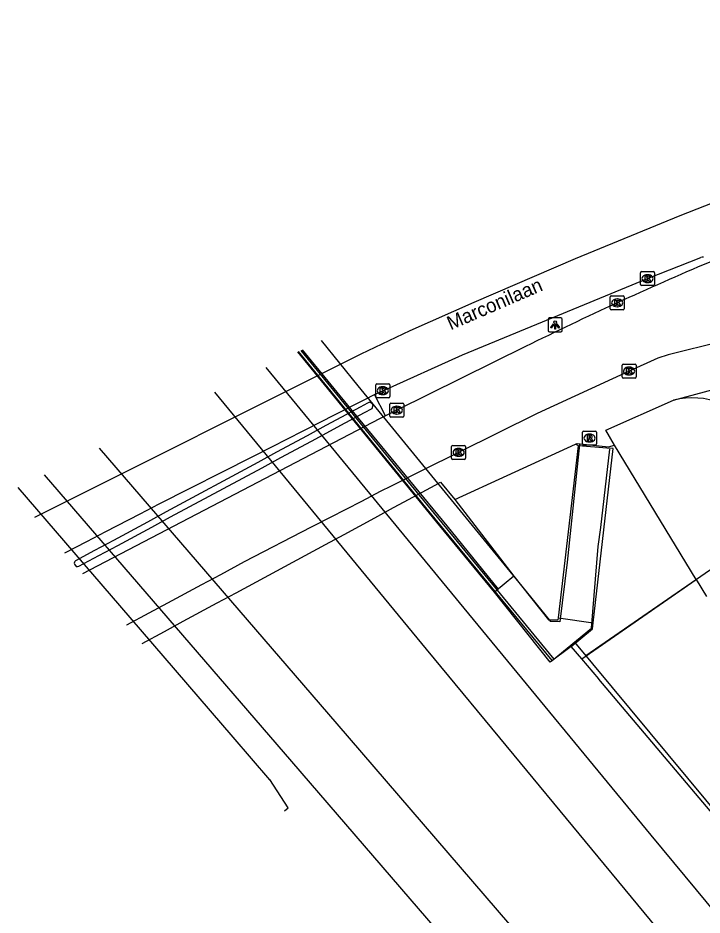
# Model space of a CAD drawing. Extents: x 159888 to 160757, y 384031 to 384746.
# Drawn here: x 159888.2 to 159937.3, y 384500.4 to 384564.8 of the extents above; entities that cross this region are included whole.
import ezdxf

# ---------------------------------------------------------------- set-up
doc = ezdxf.new("R2010")
doc.units = 0
for name, color, linetype in [('IMGEO_Geluidsscherm', 7, 'Continuous'), ('IMGEO_Grasland_overig', 7, 'Continuous'), ('IMGEO_Hek', 7, 'Continuous'), ('IMGEO_Kolk', 7, 'Continuous'), ('IMGEO_Lichtpunt', 7, 'Continuous'), ('IMGEO_Muur', 7, 'Continuous'), ('IMGEO_Openbare_ruimte_label', 7, 'Continuous'), ('IMGEO_Pijler', 7, 'Continuous'), ('IMGEO_Rijbaan_lokaal_open', 7, 'Continuous'), ('IMGEO_Rijbaan_regionaal_gesloten', 7, 'Continuous'), ('IMGEO_Rioolput', 7, 'Continuous'), ('IMGEO_Spoor', 7, 'Continuous'), ('IMGEO_Spoorbaan_halfverhard', 7, 'Continuous'), ('IMGEO_Struiken', 7, 'Continuous'), ('IMGEO_Terreindeel_open', 7, 'Continuous'), ('IMGEO_Verkeerseiland_gesloten', 7, 'Continuous'), ('IMGEO_Voetpad_gesloten', 7, 'Continuous'), ('IMGEO_Voetpad_op_trap', 7, 'Continuous'), ('IMGEO_Voetpad_open', 7, 'Continuous')]:
    doc.layers.add(name, color=color, linetype=linetype)

msp = doc.modelspace()

# ---------------------------------------------------------------- linework, layer by layer
at = {"layer": 'IMGEO_Geluidsscherm'}
for points in [[(159926.523, 384518.674), (159917.695, 384529.394), (159908.351, 384540.845)], [(159928.136, 384519.999), (159956.299, 384486.06), (159984.445, 384452.39), (159994.859, 384439.664), (160057.867, 384364.374), (160058.584, 384363.517), (160186.917, 384210.168), (160187.623, 384209.324), (160209.136, 384183.617), (160224.183, 384165.601), (160273.86, 384106.395), (160304.381, 384069.77), (160308.049, 384065.405), (160311.651, 384061.139)]]:
    msp.add_lwpolyline(points, dxfattribs=at)
at = {"layer": 'IMGEO_Grasland_overig'}
for points in [[(159919.553, 384530.237), (159923.77, 384524.731)], [(159923.77, 384524.731), (159926.26, 384521.6), (159926.954, 384521.603), (159926.974, 384521.744)]]:
    msp.add_lwpolyline(points, dxfattribs=at)
at = {"layer": 'IMGEO_Hek'}
for points in [[(159909.964, 384541.626), (159912.605, 384538.38), (159924.355, 384524.011), (159926.4, 384521.467)], [(159908.498, 384540.917), (159915.325, 384532.567), (159926.64, 384518.77)], [(159928.489, 384534.17), (159927.613, 384525.722), (159927.078, 384521.464), (159926.4, 384521.467)], [(159929.359, 384520.995), (159929.829, 384526.86), (159930.01, 384528.231), (159930.669, 384533.833)], [(160065.238, 384372.028), (160019.113, 384427.876), (160015.937, 384432.006), (160015.778, 384432.676), (159998.773, 384454.676), (159990.296, 384465.112), (159982.085, 384475.139), (159977.876, 384480.271), (159970.078, 384490.127), (159966.039, 384495.325), (159962.199, 384496.509), (159960.423, 384497.998), (159951.837, 384510.265), (159949.467, 384513.508), (159940.281, 384526.837), (159928.952, 384519.015)], [(159926.523, 384518.674), (159929.359, 384520.995)]]:
    msp.add_lwpolyline(points, dxfattribs=at)
at = {"layer": 'IMGEO_Kolk'}
for p, q in [((159932.867, 384545.647), (159932.867, 384546.499)), ((159932.942, 384546.573), (159933.794, 384546.573)), ((159933.355, 384546.353), (159933.38, 384546.353)), ((159933.868, 384546.499), (159933.868, 384545.647)), ((159933.794, 384545.573), (159932.942, 384545.573)), ((159933.378, 384545.793), (159933.353, 384545.793)), ((159930.691, 384543.907), (159930.691, 384544.759)), ((159930.766, 384544.833), (159931.618, 384544.833)), ((159931.692, 384544.759), (159931.692, 384543.907)), ((159931.202, 384544.053), (159931.177, 384544.053)), ((159931.179, 384544.613), (159931.204, 384544.613)), ((159931.618, 384543.833), (159930.766, 384543.833)), ((159931.541, 384539.017), (159931.541, 384539.869)), ((159931.616, 384539.943), (159932.468, 384539.943)), ((159932.029, 384539.723), (159932.054, 384539.723)), ((159932.542, 384539.869), (159932.542, 384539.017)), ((159932.468, 384538.943), (159931.616, 384538.943)), ((159932.052, 384539.163), (159932.027, 384539.163)), ((159913.883, 384537.606), (159913.883, 384538.458)), ((159913.958, 384538.532), (159914.81, 384538.532)), ((159914.371, 384538.312), (159914.396, 384538.312)), ((159914.884, 384538.458), (159914.884, 384537.606)), ((159914.394, 384537.752), (159914.369, 384537.752)), ((159914.81, 384537.532), (159913.958, 384537.532)), ((159914.888, 384536.214), (159914.888, 384537.066)), ((159914.963, 384537.14), (159915.815, 384537.14)), ((159915.889, 384537.066), (159915.889, 384536.214)), ((159915.399, 384536.36), (159915.374, 384536.36)), ((159915.376, 384536.92), (159915.401, 384536.92)), ((159915.815, 384536.14), (159914.963, 384536.14)), ((159919.321, 384533.183), (159919.321, 384534.035)), ((159919.396, 384534.109), (159920.248, 384534.109)), ((159919.809, 384533.889), (159919.834, 384533.889)), ((159920.322, 384534.035), (159920.322, 384533.183)), ((159920.248, 384533.109), (159919.396, 384533.109)), ((159919.832, 384533.329), (159919.807, 384533.329))]:
    msp.add_line(p, q, dxfattribs=at)
for points in [[(159932.867, 384545.647), (159932.867, 384546.499)], [(159932.942, 384546.573), (159933.794, 384546.573)], [(159933.188, 384546.273), (159933.311, 384546.273), (159933.311, 384546.122), (159933.441, 384546.273), (159933.605, 384546.273), (159933.459, 384546.122), (159933.612, 384545.873), (159933.46, 384545.873), (159933.375, 384546.037), (159933.311, 384545.97), (159933.311, 384545.873), (159933.188, 384545.873), (159933.188, 384546.273)], [(159933.868, 384546.499), (159933.868, 384545.647)], [(159933.794, 384545.573), (159932.942, 384545.573)], [(159930.691, 384543.907), (159930.691, 384544.759)], [(159930.766, 384544.833), (159931.618, 384544.833)], [(159931.692, 384544.759), (159931.692, 384543.907)], [(159931.012, 384544.533), (159931.135, 384544.533), (159931.135, 384544.382), (159931.265, 384544.533), (159931.429, 384544.533), (159931.283, 384544.382), (159931.436, 384544.133), (159931.284, 384544.133), (159931.199, 384544.297), (159931.135, 384544.23), (159931.135, 384544.133), (159931.012, 384544.133), (159931.012, 384544.533)], [(159931.618, 384543.833), (159930.766, 384543.833)], [(159931.541, 384539.017), (159931.541, 384539.869)], [(159931.616, 384539.943), (159932.468, 384539.943)], [(159931.862, 384539.643), (159931.985, 384539.643), (159931.985, 384539.492), (159932.115, 384539.643), (159932.279, 384539.643), (159932.133, 384539.492), (159932.286, 384539.243), (159932.134, 384539.243), (159932.049, 384539.407), (159931.985, 384539.34), (159931.985, 384539.243), (159931.862, 384539.243), (159931.862, 384539.643)], [(159932.542, 384539.869), (159932.542, 384539.017)], [(159932.468, 384538.943), (159931.616, 384538.943)], [(159913.883, 384537.606), (159913.883, 384538.458)], [(159913.958, 384538.532), (159914.81, 384538.532)], [(159914.884, 384538.458), (159914.884, 384537.606)], [(159914.204, 384538.232), (159914.327, 384538.232), (159914.327, 384538.081), (159914.457, 384538.232), (159914.621, 384538.232), (159914.475, 384538.081), (159914.628, 384537.832), (159914.476, 384537.832), (159914.391, 384537.996), (159914.327, 384537.929), (159914.327, 384537.832), (159914.204, 384537.832), (159914.204, 384538.232)], [(159914.81, 384537.532), (159913.958, 384537.532)], [(159914.888, 384536.214), (159914.888, 384537.066)], [(159914.963, 384537.14), (159915.815, 384537.14)], [(159915.889, 384537.066), (159915.889, 384536.214)], [(159915.209, 384536.84), (159915.332, 384536.84), (159915.332, 384536.689), (159915.462, 384536.84), (159915.626, 384536.84), (159915.48, 384536.689), (159915.633, 384536.44), (159915.481, 384536.44), (159915.396, 384536.604), (159915.332, 384536.537), (159915.332, 384536.44), (159915.209, 384536.44), (159915.209, 384536.84)], [(159915.815, 384536.14), (159914.963, 384536.14)], [(159919.321, 384533.183), (159919.321, 384534.035)], [(159919.396, 384534.109), (159920.248, 384534.109)], [(159919.642, 384533.809), (159919.765, 384533.809), (159919.765, 384533.658), (159919.895, 384533.809), (159920.059, 384533.809), (159919.913, 384533.658), (159920.066, 384533.409), (159919.914, 384533.409), (159919.829, 384533.573), (159919.765, 384533.506), (159919.765, 384533.409), (159919.642, 384533.409), (159919.642, 384533.809)], [(159920.322, 384534.035), (159920.322, 384533.183)], [(159920.248, 384533.109), (159919.396, 384533.109)]]:
    msp.add_lwpolyline(points, dxfattribs=at)
for centre, start, end in [((159932.944, 384546.497), 91.55205, 178.44795), ((159932.944, 384546.497), 91.55205, 178.44795), ((159933.792, 384546.497), 1.55205, 88.44795), ((159933.792, 384546.497), 1.55205, 88.44795), ((159932.944, 384545.649), 181.55205, 268.44795), ((159932.944, 384545.649), 181.55205, 268.44795), ((159933.792, 384545.649), 271.55205, 358.44795), ((159933.792, 384545.649), 271.55205, 358.44795), ((159930.768, 384544.757), 91.55205, 178.44795), ((159930.768, 384544.757), 91.55205, 178.44795), ((159931.616, 384544.757), 1.55205, 88.44795), ((159931.616, 384544.757), 1.55205, 88.44795), ((159930.768, 384543.909), 181.55205, 268.44795), ((159930.768, 384543.909), 181.55205, 268.44795), ((159931.616, 384543.909), 271.55205, 358.44795), ((159931.616, 384543.909), 271.55205, 358.44795), ((159931.618, 384539.867), 91.55205, 178.44795), ((159931.618, 384539.867), 91.55205, 178.44795), ((159932.466, 384539.867), 1.55205, 88.44795), ((159932.466, 384539.867), 1.55205, 88.44795), ((159931.618, 384539.019), 181.55205, 268.44795), ((159931.618, 384539.019), 181.55205, 268.44795), ((159932.466, 384539.019), 271.55205, 358.44795), ((159932.466, 384539.019), 271.55205, 358.44795), ((159913.96, 384538.456), 91.55205, 178.44795), ((159913.96, 384538.456), 91.55205, 178.44795), ((159914.808, 384538.456), 1.55205, 88.44795), ((159914.808, 384538.456), 1.55205, 88.44795), ((159913.96, 384537.608), 181.55205, 268.44795), ((159913.96, 384537.608), 181.55205, 268.44795), ((159914.808, 384537.608), 271.55205, 358.44795), ((159914.808, 384537.608), 271.55205, 358.44795), ((159914.965, 384537.064), 91.55205, 178.44795), ((159914.965, 384537.064), 91.55205, 178.44795), ((159915.813, 384537.064), 1.55205, 88.44795), ((159915.813, 384537.064), 1.55205, 88.44795), ((159914.965, 384536.216), 181.55205, 268.44795), ((159914.965, 384536.216), 181.55205, 268.44795), ((159915.813, 384536.216), 271.55205, 358.44795), ((159915.813, 384536.216), 271.55205, 358.44795), ((159919.398, 384534.033), 91.55205, 178.44795), ((159919.398, 384534.033), 91.55205, 178.44795), ((159920.246, 384534.033), 1.55205, 88.44795), ((159920.246, 384534.033), 1.55205, 88.44795), ((159919.398, 384533.185), 181.55205, 268.44795), ((159919.398, 384533.185), 181.55205, 268.44795), ((159920.246, 384533.185), 271.55205, 358.44795), ((159920.246, 384533.185), 271.55205, 358.44795)]:
    msp.add_arc(centre, 0.0765, start, end, dxfattribs=at)
for centre, major_axis, ratio, start_param, end_param in [((159933.354, 384546.073), (-0.387, 0.002), 0.722429, 4.712389, 7.853982), ((159933.379, 384546.073), (-0.39, 0.002), 0.717154, 1.570796, 4.712389), ((159931.178, 384544.333), (-0.387, 0.002), 0.722429, 4.712389, 7.853982), ((159931.203, 384544.333), (-0.39, 0.002), 0.717154, 1.570796, 4.712389), ((159932.028, 384539.443), (-0.387, 0.002), 0.722429, 4.712389, 7.853982), ((159932.053, 384539.443), (-0.39, 0.002), 0.717154, 1.570796, 4.712389), ((159914.37, 384538.032), (-0.387, 0.002), 0.722429, 4.712389, 7.853982), ((159914.395, 384538.032), (-0.39, 0.002), 0.717154, 1.570796, 4.712389), ((159915.375, 384536.64), (-0.387, 0.002), 0.722429, 4.712389, 7.853982), ((159915.4, 384536.64), (-0.39, 0.002), 0.717154, 1.570796, 4.712389), ((159919.808, 384533.609), (-0.387, 0.002), 0.722429, 4.712389, 7.853982), ((159919.833, 384533.609), (-0.39, 0.002), 0.717154, 1.570796, 4.712389)]:
    msp.add_ellipse(centre, major_axis=major_axis, ratio=ratio, start_param=start_param, end_param=end_param, dxfattribs=at)
at = {"layer": 'IMGEO_Lichtpunt'}
for p, q in [((159926.24, 384543.155), (159926.24, 384542.348)), ((159926.24, 384543.155), (159926.24, 384542.348)), ((159927.142, 384543.25), (159926.334, 384543.25)), ((159927.142, 384543.25), (159926.334, 384543.25)), ((159927.236, 384542.348), (159927.236, 384543.155)), ((159927.236, 384542.348), (159927.236, 384543.155)), ((159926.334, 384542.254), (159927.142, 384542.254)), ((159926.334, 384542.254), (159927.142, 384542.254))]:
    msp.add_line(p, q, dxfattribs=at)
for points in [[(159926.614, 384542.819), (159926.653, 384542.791), (159926.465, 384542.529), (159926.427, 384542.556), (159926.614, 384542.819)], [(159926.716, 384542.771), (159926.763, 384542.771), (159926.763, 384542.449), (159926.716, 384542.449), (159926.716, 384542.771)], [(159926.826, 384542.791), (159926.864, 384542.818), (159927.051, 384542.556), (159927.012, 384542.528), (159926.826, 384542.791)]]:
    msp.add_lwpolyline(points, dxfattribs=at)
msp.add_circle((159926.739, 384542.953), 0.0994, dxfattribs=at)
for centre, start, end in [((159926.334, 384543.155), 90, 180), ((159926.334, 384543.155), 90, 180), ((159927.142, 384543.155), 0, 90), ((159927.142, 384543.155), 0, 90), ((159926.334, 384542.348), 180, 270), ((159926.334, 384542.348), 180, 270), ((159927.142, 384542.348), 270, 0), ((159927.142, 384542.348), 270, 360)]:
    msp.add_arc(centre, 0.0946, start, end, dxfattribs=at)
at = {"layer": 'IMGEO_Muur'}
msp.add_lwpolyline([(159897.122, 384519.893), (159897.126, 384519.895), (159898.723, 384520.759), (159900.073, 384521.489), (159902.509, 384522.806), (159903.86, 384523.536), (159910.265, 384527), (159911.609, 384527.727), (159913.811, 384528.917), (159915.155, 384529.644), (159915.922, 384530.059), (159918.136, 384531.256), (159918.517, 384531.462), (159919.553, 384530.237)], dxfattribs=at)
at = {"layer": 'IMGEO_Pijler'}
for points in [[(159892.588, 384525.436), (159894.026, 384526.21), (159895.378, 384526.938), (159897.817, 384528.251), (159899.17, 384528.98), (159905.728, 384532.511), (159907.074, 384533.236), (159909.278, 384534.423), (159910.624, 384535.147), (159911.386, 384535.558), (159913.079, 384536.47), (159913.613, 384536.759), (159913.697, 384537.01), (159913.63, 384537.111), (159913.433, 384537.216), (159913.297, 384537.143), (159912.764, 384536.855), (159911.071, 384535.94), (159910.31, 384535.529), (159908.966, 384534.802), (159906.765, 384533.612), (159905.42, 384532.885), (159898.86, 384529.339), (159897.509, 384528.609), (159895.073, 384527.292), (159893.722, 384526.562), (159892.36, 384525.826)], [(159892.267, 384525.595), (159892.271, 384525.583), (159892.406, 384525.425)]]:
    msp.add_lwpolyline(points, dxfattribs=at)
for centre, radius, start, end in [((159892.483, 384525.642), 0.221, 123.8345, 192.30632), ((159892.485, 384525.627), 0.217, 248.48381, 298.32106)]:
    msp.add_arc(centre, radius, start, end, dxfattribs=at)
at = {"layer": 'IMGEO_Rijbaan_lokaal_open'}
for points in [[(159938.688, 384541.561), (159934.852, 384540.612), (159934.101, 384540.361), (159932.041, 384539.444), (159925.456, 384536.399), (159919.821, 384533.609), (159917.258, 384532.324), (159914.991, 384531.188), (159914.207, 384530.795), (159912.845, 384530.091), (159910.613, 384528.937), (159909.25, 384528.233), (159904.453, 384525.754), (159902.743, 384524.833), (159901.39, 384524.104), (159898.952, 384522.791), (159897.599, 384522.063), (159896.009, 384521.206), (159896.005, 384521.204)], [(159924.621, 384541.197), (159915.39, 384536.638), (159914.574, 384536.231)], [(159914.574, 384536.231), (159914.204, 384536.039), (159911.956, 384534.867), (159892.849, 384524.906)]]:
    msp.add_lwpolyline(points, dxfattribs=at)
msp.add_arc((160032.87, 384322.775), 243.774, 112.94373, 116.36279, dxfattribs=at)
at = {"layer": 'IMGEO_Rijbaan_regionaal_gesloten'}
for points in [[(159973.719, 384564.772), (159950.343, 384556.234), (159942.763, 384553.339), (159935.67, 384550.575), (159928.174, 384547.492), (159920.922, 384544.361), (159916.328, 384542.332), (159912.797, 384540.656), (159889.412, 384528.936)], [(159913.784, 384537.759), (159914.384, 384538.033), (159920.108, 384540.611), (159933.368, 384546.074), (159937.175, 384547.587)], [(159891.577, 384526.397), (159891.581, 384526.399), (159893.158, 384527.218), (159894.525, 384527.928), (159896.992, 384529.21), (159898.36, 384529.92), (159905.062, 384533.32), (159906.433, 384534.015), (159908.677, 384535.154), (159910.046, 384535.849), (159910.822, 384536.242), (159913.092, 384537.393), (159913.784, 384537.759)]]:
    msp.add_lwpolyline(points, dxfattribs=at)
msp.add_arc((159937.345, 384547.059), 0.555, 87.11894, 107.84283, dxfattribs=at)
at = {"layer": 'IMGEO_Rioolput'}
for p, q in [((159928.707, 384534.21), (159928.707, 384535.062)), ((159928.782, 384535.136), (159929.634, 384535.136)), ((159929.708, 384535.062), (159929.708, 384534.21)), ((159929.195, 384534.916), (159929.22, 384534.916)), ((159929.634, 384534.136), (159928.782, 384534.136)), ((159929.218, 384534.356), (159929.193, 384534.356))]:
    msp.add_line(p, q, dxfattribs=at)
for points in [[(159928.707, 384534.21), (159928.707, 384535.062)], [(159928.782, 384535.136), (159929.634, 384535.136)], [(159929.708, 384535.062), (159929.708, 384534.21)], [(159929.296, 384534.834), (159929.044, 384534.836), (159929.044, 384534.436)], [(159929.044, 384534.436), (159929.168, 384534.436), (159929.168, 384534.598), (159929.179, 384534.598)], [(159929.222, 384534.755), (159929.168, 384534.755), (159929.168, 384534.674)], [(159929.168, 384534.674), (159929.22, 384534.674)], [(159929.226, 384534.569), (159929.297, 384534.436), (159929.437, 384534.436), (159929.372, 384534.562)], [(159929.634, 384534.136), (159928.782, 384534.136)]]:
    msp.add_lwpolyline(points, dxfattribs=at)
for centre, radius, start, end in [((159928.784, 384535.06), 0.0765, 91.55205, 178.44795), ((159928.784, 384535.06), 0.0765, 91.55205, 178.44795), ((159929.632, 384535.06), 0.0765, 1.55205, 88.44795), ((159929.632, 384535.06), 0.0765, 1.55205, 88.44795), ((159929.178, 384534.545), 0.0533, 26.02933, 88.69889), ((159929.204, 384534.863), 0.19, 274.7715, 282.96867), ((159929.228, 384534.659), 0.0964, 77.00612, 93.18647), ((159929.242, 384534.716), 0.0378, 276.66336, 79.67722), ((159929.295, 384534.724), 0.109, 350.36119, 89.41601), ((159929.293, 384534.724), 0.112, 277.58423, 350.98172), ((159929.277, 384534.509), 0.108, 29.51342, 73.79051), ((159928.784, 384534.212), 0.0765, 181.55205, 268.44795), ((159928.784, 384534.212), 0.0765, 181.55205, 268.44795), ((159929.632, 384534.212), 0.0765, 271.55205, 358.44795), ((159929.632, 384534.212), 0.0765, 271.55205, 358.44795)]:
    msp.add_arc(centre, radius, start, end, dxfattribs=at)
for centre, major_axis, ratio, start_param, end_param in [((159929.194, 384534.636), (-0.387, 0.002), 0.722429, 4.712389, 7.853982), ((159929.219, 384534.636), (-0.39, 0.002), 0.717154, 1.570796, 4.712389)]:
    msp.add_ellipse(centre, major_axis=major_axis, ratio=ratio, start_param=start_param, end_param=end_param, dxfattribs=at)
at = {"layer": 'IMGEO_Spoor'}
for points in [[(159905.989, 384539.702), (159920.538, 384522.032)], [(159902.326, 384537.928), (159917.5, 384519.495)], [(159894.05, 384533.921), (159911.078, 384514.132)], [(159890.094, 384532.005), (159907.834, 384511.423)], [(159920.538, 384522.032), (159933.608, 384506.157), (159966.325, 384466.668), (160096.338, 384311.277)], [(159917.5, 384519.495), (159923.768, 384511.88), (159975.055, 384449.803), (160007.839, 384410.374), (160069.029, 384337.298), (160092.958, 384308.502)], [(159911.078, 384514.132), (159965.633, 384450.733), (160011.797, 384396.281), (160059.06, 384339.675), (160080.407, 384314.359)], [(159907.834, 384511.423), (159936.429, 384478.245), (159981.822, 384425.155), (160039.294, 384356.601)]]:
    msp.add_lwpolyline(points, dxfattribs=at)
at = {"layer": 'IMGEO_Spoorbaan_halfverhard'}
for points in [[(159922.393, 384523.581), (159918.47, 384528.341), (159908.283, 384540.812)], [(159888.224, 384531.1), (159896.253, 384521.759), (159903.636, 384513.168), (159906.261, 384510.109)], [(159927.893, 384519.693), (159926.384, 384518.558), (159922.395, 384523.582)], [(159928.658, 384518.801), (159927.893, 384519.693)], [(160057.878, 384364.361), (159994.859, 384439.664), (159984.445, 384452.39), (159956.299, 384486.06), (159929.882, 384517.351), (159929.869, 384517.367), (159928.658, 384518.801)], [(159907.344, 384507.905), (159907.602, 384508.102), (159906.288, 384510.132)]]:
    msp.add_lwpolyline(points, dxfattribs=at)
at = {"layer": 'IMGEO_Struiken'}
for points in [[(159928.419, 384534.069), (159928.201, 384534.191)], [(159936.85, 384524.483), (159930.999, 384534.134)], [(159928.658, 384518.801), (159936.85, 384524.483)], [(159936.85, 384524.483), (159937.584, 384523.272)], [(159927.893, 384519.693), (159929.423, 384520.955), (159929.471, 384521.373)]]:
    msp.add_lwpolyline(points, dxfattribs=at)
at = {"layer": 'IMGEO_Terreindeel_open'}
msp.add_lwpolyline([(159923.77, 384524.731), (159922.395, 384523.582)], dxfattribs=at)
at = {"layer": 'IMGEO_Verkeerseiland_gesloten'}
msp.add_lwpolyline([(159914.574, 384536.231), (159913.784, 384537.759)], dxfattribs=at)
at = {"layer": 'IMGEO_Voetpad_gesloten'}
msp.add_lwpolyline([(159908.601, 384540.966), (159912.274, 384536.461), (159918.965, 384528.334), (159922.658, 384523.802)], dxfattribs=at)
at = {"layer": 'IMGEO_Voetpad_op_trap'}
for points in [[(159926.974, 384521.744), (159928.419, 384534.069)], [(159929.471, 384521.373), (159930.893, 384533.88), (159930.442, 384533.914), (159928.419, 384534.069)], [(159926.974, 384521.744), (159929.471, 384521.373)]]:
    msp.add_lwpolyline(points, dxfattribs=at)
at = {"layer": 'IMGEO_Voetpad_open'}
for points in [[(159935.227, 384537.352), (159941.897, 384539.149)], [(159930.999, 384534.134), (159930.383, 384535.201), (159935.227, 384537.352)], [(159919.553, 384530.237), (159923.309, 384531.954), (159928.201, 384534.191)], [(159928.201, 384534.191), (159928.325, 384534.248), (159930.572, 384533.999), (159930.999, 384534.134)]]:
    msp.add_lwpolyline(points, dxfattribs=at)
msp.add_arc((159936.601, 384531.602), 5.912, 36.38657, 103.43583, dxfattribs=at)

# ---------------------------------------------------------------- texts
at = {"layer": 'IMGEO_Openbare_ruimte_label'}
msp.add_text('Marconilaan', height=1, rotation=23.38664, dxfattribs=at).set_placement((159919.251, 384542.357))

doc.saveas('drawing.dxf')
